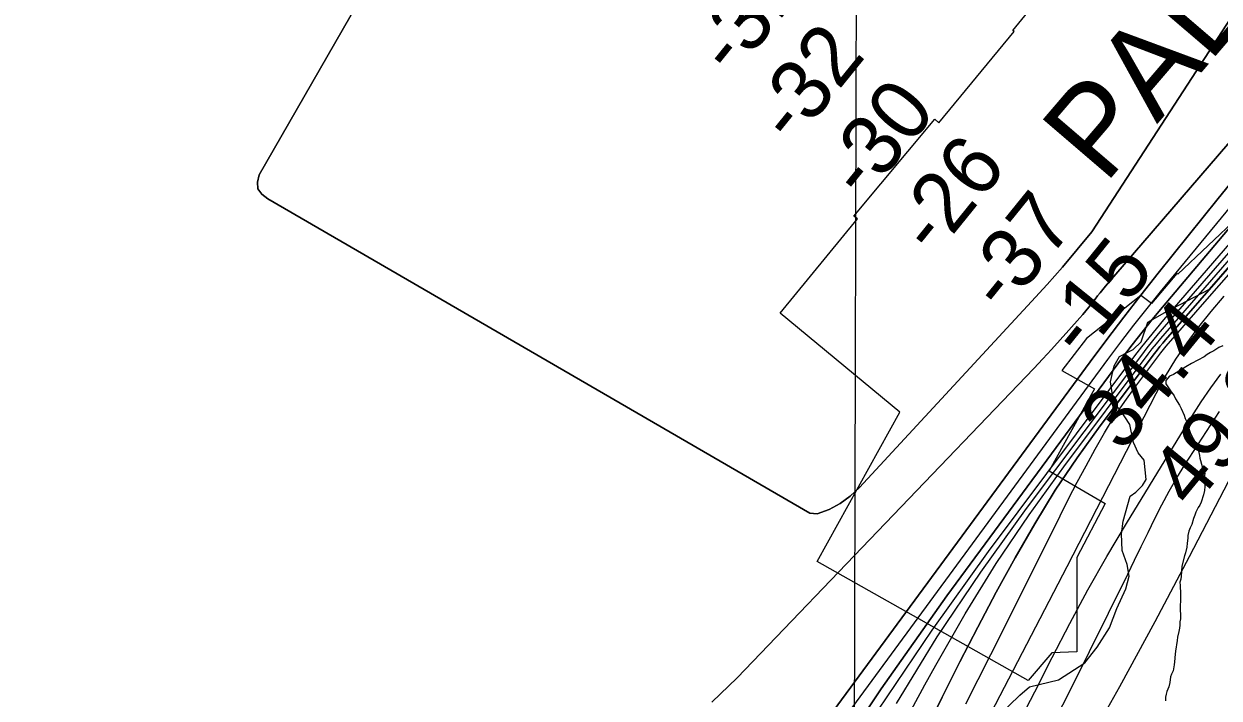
# Model space of a CAD drawing. Extents: x 3172231 to 3210228, y 940198 to 965780.
# Drawn here: x 3191248 to 3192577, y 959143 to 959893 of the extents above; entities that cross this region are included whole.
import ezdxf

# ---------------------------------------------------------------- set-up
doc = ezdxf.new("R2010")
doc.units = 0
for name, color, linetype in [('V-GRID-MAJR', 7, 'Continuous'), ('V-RIVR-EDGE', 7, 'Continuous'), ('V-RIVR-RANG', 7, 'Continuous'), ('V-RRAP-RVMT', 7, 'Continuous'), ('V-RRAP-RVMT-IDEN', 7, 'Continuous'), ('V-SITE-VEGE', 7, 'Continuous'), ('V-TOPO-DPTH', 7, 'Continuous'), ('V-TOPO-MAJR', 7, 'Continuous'), ('V-TOPO-MINR', 7, 'Continuous'), ('V-TOPO-WATR', 7, 'Continuous')]:
    doc.layers.add(name, color=color, linetype=linetype)

msp = doc.modelspace()

# ---------------------------------------------------------------- linework, layer by layer
at = {"layer": 'V-GRID-MAJR'}
msp.add_spline([(3192138.65, 945691.144), (3192153.634, 951750.897), (3192168.626, 957814.116), (3192183.618, 963877.385), (3192183.626, 963880.798)], degree=3, dxfattribs=at)
at = {"layer": 'V-RIVR-EDGE'}
msp.add_lwpolyline([(3192331.679, 959123.388), (3192355.644, 959146.801), (3192366.533, 959155.903), (3192398.719, 959163.647), (3192427.89, 959182.701), (3192441.842, 959200.054), (3192455.371, 959221.754), (3192463.682, 959243.033), (3192473.735, 959265.177), (3192477.247, 959279.078), (3192475.105, 959292.123), (3192469.493, 959307.786), (3192468.669, 959326.044), (3192470.443, 959340.384), (3192478.336, 959368.184), (3192484.867, 959372.515), (3192492.275, 959379.886), (3192496.204, 959386.831), (3192494.084, 959408.136), (3192487.149, 959416.412), (3192481.961, 959427.726), (3192478.098, 959447.731), (3192467.706, 959463.84), (3192460.335, 959471.248), (3192456.482, 959495.165), (3192460.438, 959512.977), (3192466.549, 959523.394), (3192475.689, 959528.153), (3192481.782, 959531.18), (3192490.497, 959539.852), (3192497.94, 959561.568), (3192517.093, 959572.388), (3192566.711, 959598.346), (3192591.994, 959627.407)], dxfattribs=at)
at = {"layer": 'V-RRAP-RVMT'}
for p, q in [((3192347.909, 959886.266), (3192426.022, 959982.079)), ((3192265.448, 959783.59), (3192349.558, 959885.086)), ((3192349.558, 959885.086), (3192347.909, 959886.266)), ((3192170.898, 959679.77), (3192261.029, 959787.423)), ((3192261.029, 959787.423), (3192265.448, 959783.59)), ((3192175.255, 959676.583), (3192170.898, 959679.77)), ((3192089.105, 959571.624), (3192175.255, 959676.583)), ((3192598.737, 959678.886), (3192531.435, 959614.917)), ((3192530.316, 959615.919), (3192502.101, 959582.421)), ((3192531.435, 959614.917), (3192530.316, 959615.919)), ((3192490.441, 959591.271), (3192429.705, 959543.688)), ((3192502.101, 959582.421), (3192490.441, 959591.271)), ((3192222.375, 959461.544), (3192089.105, 959571.624)), ((3192429.705, 959543.688), (3192402.374, 959507.945)), ((3192402.374, 959507.945), (3192438.688, 959487.396)), ((3192438.688, 959487.396), (3192388.171, 959396.22)), ((3192130.294, 959295.415), (3192222.375, 959461.544)), ((3192388.171, 959396.22), (3192450.49, 959359.898)), ((3192450.49, 959359.898), (3192419.04, 959300.009)), ((3192364.782, 959162.923), (3192130.294, 959295.415)), ((3192419.04, 959300.009), (3192418.95, 959194.824)), ((3192391.422, 959193.897), (3192364.782, 959162.923)), ((3192418.95, 959194.824), (3192391.422, 959193.897))]:
    msp.add_line(p, q, dxfattribs=at)
at = {"layer": 'V-SITE-VEGE'}
for points in [[(3192581.311, 959535.495), (3192577.125, 959533.449), (3192571.626, 959529.832), (3192567.881, 959528.011), (3192563.92, 959525.525), (3192560.625, 959523.045), (3192546.524, 959515.774), (3192540.143, 959512.147), (3192535.303, 959508.762), (3192532.663, 959507.177), (3192526.501, 959503.556), (3192522.313, 959501.506), (3192517.936, 959496.796), (3192518.202, 959493.25), (3192523.402, 959485.112), (3192527.24, 959479.617), (3192528.831, 959476.533), (3192533.355, 959469.272), (3192535.172, 959465.748), (3192538.369, 959458.248), (3192539.745, 959454.496), (3192541.115, 959451.41), (3192543.417, 959444.563), (3192545.496, 959437.717), (3192551.398, 959426.705), (3192552.543, 959423.836), (3192552.553, 959422.951), (3192554.145, 959419.864), (3192555.554, 959413.452), (3192556.037, 959410.354), (3192558.366, 959401.291), (3192559.287, 959398.422), (3192561.558, 959394.015), (3192561.157, 959390.685)], [(3192561.157, 959390.685), (3192561.419, 959387.363), (3192561.241, 959383.811), (3192561.305, 959378.714), (3192560.917, 959374.274), (3192559.867, 959369.604), (3192557.528, 959361.372), (3192555.793, 959358.246), (3192554.055, 959355.565), (3192551.458, 959350.433), (3192550.393, 959346.872), (3192548.888, 959343.085), (3192546.973, 959336.632), (3192545.021, 959333.06), (3192543.516, 959329.271), (3192542.688, 959324.383), (3192542.727, 959321.28), (3192541.91, 959315.726), (3192541.519, 959311.511), (3192540.046, 959305.062), (3192538.758, 959301.719), (3192536.02, 959290.156), (3192535.047, 959279.058), (3192534.644, 959275.947), (3192533.798, 959272.611), (3192533.847, 959268.622), (3192534.404, 959259.318), (3192534.451, 959255.547), (3192534.492, 959252.223), (3192534.128, 959246.01), (3192534.304, 959231.821), (3192533.681, 959228.268), (3192533.505, 959224.717), (3192533.102, 959221.387), (3192532.485, 959217.389), (3192531.234, 959211.165), (3192530.838, 959207.391), (3192528.762, 959195.834), (3192528.36, 959192.504), (3192527.805, 959183.628), (3192527.179, 959180.517), (3192526.157, 959173.631), (3192524.424, 959170.062), (3192523.355, 959166.945), (3192522.548, 959160.727), (3192521.272, 959156.053), (3192519.343, 959150.708), (3192518.493, 959147.816), (3192517.868, 959144.482), (3192517.696, 959140.491)]]:
    msp.add_lwpolyline(points, dxfattribs=at)
at = {"layer": 'V-TOPO-DPTH'}
for points in [[(3191729.726, 960108.897), (3191509.584, 959725.477), (3191507.695, 959717.271), (3191508.277, 959709.975), (3191512.567, 959704.045), (3191519.329, 959699.025), (3192122.19, 959349.266), (3192130.338, 959348.341), (3192143.449, 959353.448), (3192155.774, 959359.815), (3192166.922, 959368.073), (3192177.284, 959377.592), (3192368.776, 959584.515), (3192386.03, 959603.559), (3192403.01, 959622.839), (3192419.579, 959642.474), (3192435.875, 959662.344), (3192957.665, 960465.867)], [(3192957.665, 960465.867), (3192435.875, 959662.344), (3192419.579, 959642.474), (3192403.01, 959622.839), (3192386.03, 959603.559), (3192368.776, 959584.515), (3192177.284, 959377.592), (3192166.922, 959368.073), (3192155.774, 959359.815), (3192143.449, 959353.448), (3192130.338, 959348.341), (3192122.19, 959349.266), (3191519.329, 959699.025), (3191512.567, 959704.045), (3191508.277, 959709.975), (3191507.695, 959717.271), (3191509.584, 959725.477), (3191729.726, 960108.897)], [(3192013.025, 959139.061), (3192041.411, 959166.072), (3192371.25, 959510.306), (3192381.153, 959520.763), (3192390.974, 959531.295), (3192400.671, 959541.941), (3192410.286, 959552.663), (3192422.415, 959566.348), (3192425.862, 959570.318), (3192429.255, 959574.334), (3192432.565, 959578.418), (3192435.82, 959582.547), (3192439.452, 959587.253), (3192442.255, 959590.868), (3192445.072, 959594.472), (3192447.937, 959598.038), (3192450.881, 959601.539), (3193059.584, 960308.885)], [(3193059.584, 960308.885), (3192450.881, 959601.539), (3192447.937, 959598.038), (3192445.072, 959594.472), (3192442.255, 959590.868), (3192439.452, 959587.253), (3192435.82, 959582.547), (3192432.565, 959578.418), (3192429.255, 959574.334), (3192425.862, 959570.318), (3192422.415, 959566.348), (3192410.286, 959552.663), (3192400.671, 959541.941), (3192390.974, 959531.295), (3192381.153, 959520.763), (3192371.25, 959510.306), (3192041.411, 959166.072), (3192013.025, 959139.061)], [(3192218.339, 959137.451), (3192263.793, 959211.545), (3192312.407, 959283.607), (3192363.126, 959354.312), (3192491.305, 959525.081), (3192497.419, 959533.048), (3192503.643, 959540.925), (3192510.034, 959548.668), (3192516.536, 959556.321), (3192955.468, 960061.964)], [(3192218.339, 959137.451), (3192263.793, 959211.545), (3192312.407, 959283.607), (3192363.126, 959354.312), (3192491.305, 959525.081), (3192497.419, 959533.048), (3192503.643, 959540.925), (3192510.034, 959548.668), (3192516.536, 959556.321), (3192955.468, 960061.964)], [(3192875.973, 960007.146), (3192514.27, 959578.345), (3192502.886, 959564.577), (3192491.685, 959550.664), (3192480.759, 959536.534), (3192470.016, 959522.26), (3192274.563, 959257.189), (3192201.508, 959153.729), (3192131.375, 959048.409)], [(3192875.973, 960007.146), (3192514.27, 959578.345), (3192502.886, 959564.577), (3192491.685, 959550.664), (3192480.759, 959536.534), (3192470.016, 959522.26), (3192274.563, 959257.189), (3192201.508, 959153.729), (3192131.375, 959048.409)], [(3191237.426, 958276.61), (3191254.594, 958291.733), (3191271.802, 958306.811), (3191289.037, 958321.858), (3191316.903, 958346.12), (3191327.527, 958355.245), (3191338.233, 958364.273), (3191806.905, 958659.427), (3191814.825, 958671.606), (3191822.845, 958683.72), (3191826.501, 958689.17), (3191836.519, 958703.895), (3191846.663, 958718.531), (3191856.996, 958733.034), (3191867.456, 958747.449), (3192433.952, 959517.632), (3192452.51, 959542.537), (3192471.271, 959567.284), (3192490.339, 959591.797), (3192509.61, 959616.153), (3192576.348, 959699.43), (3192629.553, 959764.962), (3192683.309, 959830.034), (3192737.89, 959894.415)], [(3192737.89, 959894.415), (3192683.309, 959830.034), (3192629.553, 959764.962), (3192576.348, 959699.43), (3192509.61, 959616.153), (3192490.339, 959591.797), (3192471.271, 959567.284), (3192452.51, 959542.537), (3192433.952, 959517.632), (3191867.456, 958747.449), (3191856.996, 958733.034), (3191846.663, 958718.531), (3191836.519, 958703.895), (3191826.501, 958689.17), (3191822.845, 958683.72), (3191814.825, 958671.606), (3191806.905, 958659.427), (3191338.233, 958364.273), (3191327.527, 958355.245), (3191316.903, 958346.12), (3191289.037, 958321.858), (3191271.802, 958306.811), (3191254.594, 958291.733), (3191237.426, 958276.61)], [(3192629.721, 959670.406), (3192517.793, 959541.976), (3192514.631, 959538.267), (3192511.524, 959534.512), (3192508.5, 959530.691), (3192505.532, 959526.825), (3192445.096, 959446.308), (3192419.601, 959410.805), (3192395.136, 959374.637), (3192372.217, 959337.469), (3192350.33, 959299.635), (3192329.464, 959261.171), (3192308.927, 959222.535), (3192288.882, 959183.641), (3192269.166, 959144.576), (3192243.546, 959093.002)]]:
    msp.add_lwpolyline(points, dxfattribs=at)
at = {"layer": 'V-TOPO-MAJR'}
msp.add_lwpolyline([(3192352.833, 959112.547), (3192372.2, 959150.567), (3192391.469, 959188.638), (3192411.117, 959226.495), (3192431.369, 959264.017), (3192452.527, 959301.035), (3192474.289, 959337.718), (3192546.926, 959456.836), (3192557.223, 959472.923), (3192567.97, 959488.689), (3192579.392, 959503.973)], dxfattribs=at)
at = {"layer": 'V-TOPO-MINR'}
for points in [[(3191729.726, 960108.897), (3191509.584, 959725.477), (3191507.695, 959717.271), (3191508.277, 959709.975), (3191512.567, 959704.045), (3191519.329, 959699.025), (3192122.19, 959349.266), (3192130.338, 959348.341), (3192143.449, 959353.448), (3192155.774, 959359.815), (3192166.922, 959368.073), (3192177.284, 959377.592), (3192368.776, 959584.515), (3192386.03, 959603.559), (3192403.01, 959622.839), (3192419.579, 959642.474), (3192435.875, 959662.344), (3192957.665, 960465.867)], [(3192013.025, 959139.061), (3192041.411, 959166.072), (3192371.25, 959510.306), (3192381.153, 959520.763), (3192390.974, 959531.295), (3192400.671, 959541.941), (3192410.286, 959552.663), (3192422.415, 959566.348), (3192425.862, 959570.318), (3192429.255, 959574.334), (3192432.565, 959578.418), (3192435.82, 959582.547), (3192439.452, 959587.253), (3192442.255, 959590.868), (3192445.072, 959594.472), (3192447.937, 959598.038), (3192450.881, 959601.539), (3193059.584, 960308.885)], [(3192198.066, 959130.041), (3192258.062, 959219.205), (3192320.68, 959306.686), (3192483.585, 959524.119), (3192491.399, 959534.325), (3192499.352, 959544.418), (3192507.513, 959554.344), (3192515.814, 959564.157), (3193133.895, 960279.601)], [(3192131.375, 959048.409), (3192201.508, 959153.729), (3192274.563, 959257.189), (3192470.016, 959522.26), (3192480.759, 959536.534), (3192491.685, 959550.664), (3192502.886, 959564.577), (3192514.27, 959578.345), (3192875.973, 960007.146)], [(3191237.426, 958276.61), (3191254.594, 958291.733), (3191271.802, 958306.811), (3191289.037, 958321.858), (3191316.903, 958346.12), (3191327.527, 958355.245), (3191338.233, 958364.273), (3191806.905, 958659.427), (3191814.825, 958671.606), (3191822.845, 958683.72), (3191826.501, 958689.17), (3191836.519, 958703.895), (3191846.663, 958718.531), (3191856.996, 958733.034), (3191867.456, 958747.449), (3192433.952, 959517.632), (3192452.51, 959542.537), (3192471.271, 959567.284), (3192490.339, 959591.797), (3192509.61, 959616.153), (3192576.348, 959699.43), (3192629.553, 959764.962), (3192683.309, 959830.034), (3192737.89, 959894.415)], [(3192224.86, 959111.331), (3192250.172, 959158.207), (3192262.232, 959180.199), (3192295.065, 959237.147), (3192329.468, 959293.083), (3192366.227, 959347.5), (3192404.557, 959400.904), (3192498.419, 959525.953), (3192502.96, 959531.869), (3192507.585, 959537.717), (3192512.335, 959543.464), (3192517.169, 959549.144), (3192734.501, 959798.99)], [(3192109.694, 959051.324), (3192453.599, 959520.096), (3192467.893, 959539.244), (3192482.396, 959558.229), (3192497.214, 959576.969), (3192512.241, 959595.547), (3192658.041, 959772.756)], [(3192243.546, 959093.002), (3192269.166, 959144.576), (3192288.882, 959183.641), (3192308.927, 959222.535), (3192329.464, 959261.171), (3192350.33, 959299.635), (3192372.217, 959337.469), (3192395.136, 959374.637), (3192419.601, 959410.805), (3192445.096, 959446.308), (3192505.532, 959526.825), (3192508.5, 959530.691), (3192511.524, 959534.512), (3192514.631, 959538.267), (3192517.793, 959541.976), (3192629.721, 959670.406)], [(3192295.522, 959137.133), (3192337.063, 959219.154), (3192400.419, 959346.309), (3192409.867, 959364.971), (3192419.474, 959383.549), (3192429.319, 959402.001), (3192439.323, 959420.371), (3192449.813, 959438.441), (3192460.789, 959456.195), (3192472.494, 959473.478), (3192484.686, 959490.445), (3192512.649, 959527.698), (3192515.463, 959531.307), (3192516.923, 959533.069), (3192518.409, 959534.81), (3192569.317, 959593.121), (3192596.48, 959623.816)], [(3192303.695, 959088.65), (3192338.697, 959155.685), (3192373.526, 959222.81), (3192408.238, 959289.995), (3192507.202, 959482.154), (3192517.87, 959501.502), (3192529.238, 959520.402), (3192541.656, 959538.629), (3192554.773, 959556.408), (3192568.665, 959573.636), (3192582.884, 959590.581)], [(3192371.068, 959072.153), (3192411.642, 959151.836), (3192475.67, 959281.412), (3192483.261, 959296.834), (3192490.82, 959312.271), (3192498.333, 959327.731), (3192505.814, 959343.206), (3192513.551, 959358.536), (3192521.661, 959373.657), (3192530.328, 959388.465), (3192539.368, 959403.065), (3192577.629, 959462.355)], [(3192426.905, 959085.056), (3192467.013, 959156.481), (3192506.032, 959228.507), (3192544.324, 959300.933), (3192587.593, 959384.3)]]:
    msp.add_lwpolyline(points, dxfattribs=at)
at = {"layer": 'V-TOPO-WATR'}
msp.add_lwpolyline([(3192218.339, 959137.451), (3192263.793, 959211.545), (3192312.407, 959283.607), (3192363.126, 959354.312), (3192491.305, 959525.081), (3192497.419, 959533.048), (3192503.643, 959540.925), (3192510.034, 959548.668), (3192516.536, 959556.321), (3192955.468, 960061.964)], dxfattribs=at)

# ---------------------------------------------------------------- texts
at = {"layer": 'V-RIVR-RANG'}
for s, rotation, p in [('-31', 51.037222, (3192036.805, 959833.179)), ('-32', 51.037222, (3192103.921, 959757.142)), ('-30', 51.037222, (3192182.648, 959695.462)), ('-26', 51.037222, (3192261.043, 959633.372)), ('-37', 51.037222, (3192338.278, 959569.847)), ('-15', 51.037222, (3192425.795, 959519.038)), ('34.4', 50.718326, (3192469.723, 959415.38)), ('49.2', 50.718326, (3192547.289, 959352.264))]:
    msp.add_text(s, height=67, rotation=rotation, dxfattribs=at).set_placement(p)
at = {"layer": 'V-RRAP-RVMT-IDEN'}
msp.add_text('PALMETTO', height=99.9998, rotation=49.408227, dxfattribs=at).set_placement((3192450.159, 959713.874))

doc.saveas('drawing.dxf')
